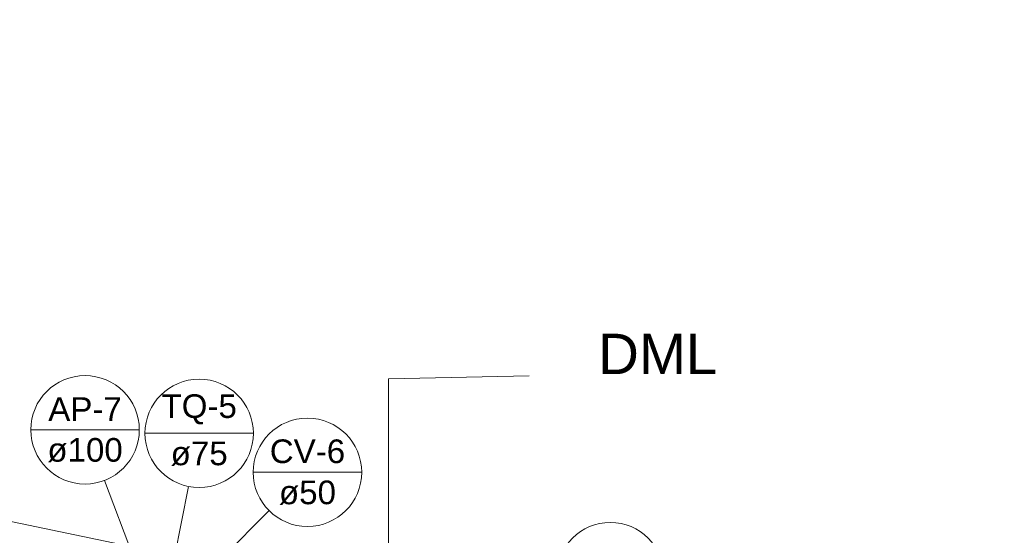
# Model space of a CAD drawing. Header units: millimetres. Extents: x 567 to 934, y -1 to 364.
# Tile 304 of 656: x 667.37 to 676.52, y 229.54 to 234.33. Entities that reach past the tile are written whole.
import ezdxf

# ---------------------------------------------------------------- set-up
doc = ezdxf.new("R2010")
doc.units = ezdxf.units.MM
doc.header["$MEASUREMENT"] = 0
doc.linetypes.add('NULL', pattern=[0])
for name, color, linetype, lineweight in [('AP-Indicação coluna', 14, 'Continuous', 13), ('CV-Indicação coluna', 14, 'Continuous', 13), ('TQ-Indicação coluna', 14, 'Continuous', 13)]:
    doc.layers.add(name, color=color, linetype=linetype, lineweight=lineweight)
doc.layers.add('ARQ FINA', color=8, linetype='Continuous')
doc.styles.add('Arial', font='arial.ttf')

msp = doc.modelspace()

# ---------------------------------------------------------------- linework, layer by layer
at = {"layer": 'AP-Indicação coluna'}
for p, q in [((667.4773, 230.5184), (668.4857, 230.5184)), ((668.161, 230.0472), (668.5158, 229.1161))]:
    msp.add_line(p, q, dxfattribs=at)
for centre, radius in [((667.9815, 230.5184), 0.5042), ((667.9815, 230.5184), 0.5042), ((672.861, 229.1609), 0.4957), ((672.861, 229.1609), 0.4957)]:
    msp.add_circle(centre, radius, dxfattribs=at)
at = {"layer": 'ARQ FINA', "lineweight": 5}
for p, q in [((692.2994, 224.4748), (634.8997, 236.3888)), ((670.8003, 230.9928), (672.1085, 231.0211)), ((670.8003, 227.8777), (670.8003, 230.9928)), ((690.3514, 224.8791), (663.6994, 230.4111))]:
    msp.add_line(p, q, dxfattribs=at)
at = {"layer": 'CV-Indicação coluna'}
for p, q in [((669.5436, 230.123), (670.5518, 230.123)), ((669.6913, 229.7665), (668.9101, 228.9853))]:
    msp.add_line(p, q, dxfattribs=at)
msp.add_circle((670.0477, 230.123), 0.5041, dxfattribs=at)
msp.add_circle((670.0477, 230.123), 0.5041, dxfattribs=at)
at = {"layer": 'TQ-Indicação coluna'}
for p, q in [((668.5378, 230.4856), (669.5459, 230.4856)), ((668.9428, 229.9914), (668.7523, 229.0408))]:
    msp.add_line(p, q, dxfattribs=at)
msp.add_circle((669.0418, 230.4856), 0.504, dxfattribs=at)
msp.add_circle((669.0418, 230.4856), 0.504, dxfattribs=at)

# ---------------------------------------------------------------- texts
at = {"layer": 'AP-Indicação coluna', "linetype": 'NULL', "char_height": 0.22, "attachment_point": 8, "line_spacing_factor": 0.6, "style": 'Arial'}
for s, insert, width in [('AP-7', (667.9815, 230.601), 1.366616), ('ø100', (667.9815, 230.2158), 1.400823)]:
    msp.add_mtext(s, dxfattribs=dict(at, insert=insert, width=width))
at = {"layer": 'ARQ FINA', "linetype": 'NULL', "lineweight": 5, "insert": (672.7484, 231.0367), "char_height": 0.375, "width": 2.212271, "attachment_point": 7, "line_spacing_factor": 0.9, "style": 'Arial'}
msp.add_mtext('DML', dxfattribs=at)
at = {"layer": 'CV-Indicação coluna', "linetype": 'NULL', "char_height": 0.22, "attachment_point": 8, "line_spacing_factor": 0.6, "style": 'Arial'}
for s, insert, width in [('CV-6', (670.0477, 230.2056), 1.400488), ('ø50', (670.0477, 229.8204), 1.059085)]:
    msp.add_mtext(s, dxfattribs=dict(at, insert=insert, width=width))
at = {"layer": 'TQ-Indicação coluna', "linetype": 'NULL', "char_height": 0.22, "attachment_point": 8, "line_spacing_factor": 0.6, "style": 'Arial'}
for s, insert, width in [('TQ-5', (669.0418, 230.5682), 1.400152), ('ø75', (669.0418, 230.183), 1.059085)]:
    msp.add_mtext(s, dxfattribs=dict(at, insert=insert, width=width))

doc.saveas('drawing.dxf')
